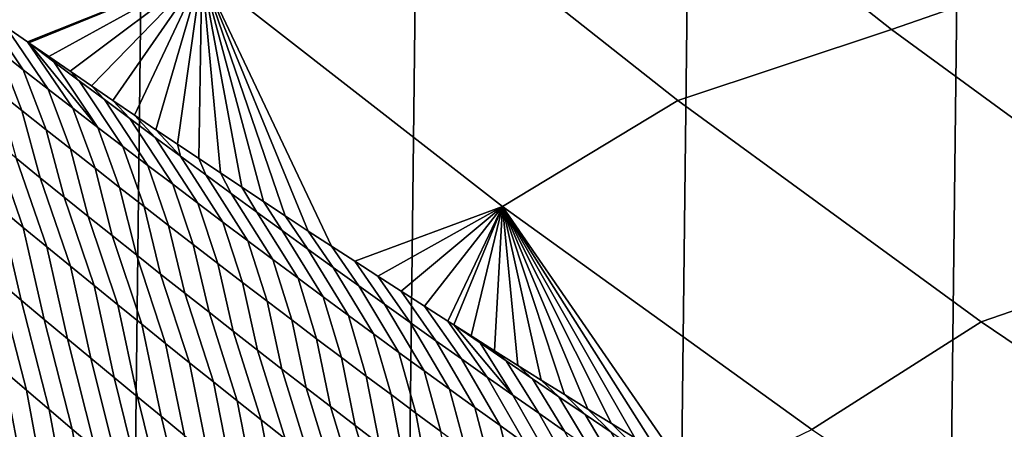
# Model space of a CAD drawing. Header units: metres. Extents: x -240 to 45, y -77 to 27.
# Tile 942 of 1056: x 8.24 to 10.346, y -18.118 to -17.241. Entities that reach past the tile are written whole.
import ezdxf

# ---------------------------------------------------------------- set-up
doc = ezdxf.new("R2010")
doc.units = ezdxf.units.M
doc.layers.add('solid_102011X2', color=7, linetype='CONTINUOUS')

msp = doc.modelspace()

# ---------------------------------------------------------------- linework, layer by layer
at = {"layer": 'solid_102011X2'}
for points in [[(8.402597, 25.458912), (7.809518, -25.642859), (7.211634, -25.813719), (7.809117, 25.64296)], [(8.991435, 25.261791), (8.402947, -25.458815), (7.809518, -25.642859), (8.402597, 25.458912)], [(9.575647, 25.051577), (8.991745, -25.261692), (8.402947, -25.458815), (8.991435, 25.261791)], [(10.15489, 24.828394), (9.575917, -25.051476), (8.991745, -25.261692), (9.575647, 25.051577)], [(10.729292, 24.592184), (10.155128, -24.828295), (9.575917, -25.051476), (10.15489, 24.828394)], [(11.298151, 24.343264), (10.729503, -24.592091), (10.155128, -24.828295), (10.729292, 24.592184)], [(8.256321, -17.288563, 124.660187), (8.629266, -17.139366, 128.125946), (8.004934, -16.614019, 128.179703), (8.210626, -17.256826, 124.624275)], [(10.542777, -17.109785, 140.734985), (9.92334, -16.620619, 140.779724), (9.479099, -16.768692, 136.561371), (10.104277, -17.262215, 136.513351)], [(10.104277, -17.262215, 136.513351), (9.479099, -16.768692, 136.561371), (9.01623, -16.916054, 132.346176), (9.647103, -17.413912, 132.2948)], [(9.01623, -16.916054, 132.346176), (8.629266, -17.139366, 128.125946), (9.272592, -17.641014, 128.070541), (9.647103, -17.413912, 132.2948)], [(11.179765, -17.575563, 140.68898), (10.542777, -17.109785, 140.734985), (10.104277, -17.262215, 136.513351), (10.747169, -17.732145, 136.463974)], [(8.256321, -17.288563, 124.660187), (8.259312, -17.290636, 124.662529), (8.629266, -17.139366, 128.125946)], [(8.259312, -17.290636, 124.662529), (8.302059, -17.320194, 124.695946), (8.629266, -17.139366, 128.125946)], [(8.302059, -17.320194, 124.695946), (8.347837, -17.351717, 124.731544), (8.629266, -17.139366, 128.125946)], [(8.347837, -17.351717, 124.731544), (8.393655, -17.383133, 124.766991), (8.629266, -17.139366, 128.125946)], [(8.393655, -17.383133, 124.766991), (8.439508, -17.414438, 124.802284), (8.629266, -17.139366, 128.125946)], [(8.439508, -17.414438, 124.802284), (8.485394, -17.445633, 124.83741), (8.629266, -17.139366, 128.125946)], [(8.485394, -17.445633, 124.83741), (8.53131, -17.476711, 124.872391), (8.629266, -17.139366, 128.125946)], [(8.53131, -17.476711, 124.872391), (8.577254, -17.507675, 124.907204), (8.629266, -17.139366, 128.125946)], [(8.577254, -17.507675, 124.907204), (8.623225, -17.538523, 124.941864), (8.629266, -17.139366, 128.125946)], [(8.623225, -17.538523, 124.941864), (8.669247, -17.569271, 124.976364), (8.629266, -17.139366, 128.125946)], [(8.956406, -17.758186, 125.187279), (9.272592, -17.641014, 128.070541), (8.629266, -17.139366, 128.125946), (8.906761, -17.725889, 125.151337)], [(8.85717, -17.693476, 125.115227), (8.906761, -17.725889, 125.151337), (8.629266, -17.139366, 128.125946)], [(8.807634, -17.660948, 125.078934), (8.85717, -17.693476, 125.115227), (8.629266, -17.139366, 128.125946)], [(8.761453, -17.630486, 125.044899), (8.807634, -17.660948, 125.078934), (8.629266, -17.139366, 128.125946)], [(8.715322, -17.599926, 125.010712), (8.761453, -17.630486, 125.044899), (8.629266, -17.139366, 128.125946)], [(8.669247, -17.569271, 124.976364), (8.715322, -17.599926, 125.010712), (8.629266, -17.139366, 128.125946)], [(8.194676, -17.307552, 124.211922), (8.247687, -17.348743, 124.228394), (8.164977, -17.224987, 124.588211), (8.119376, -17.193048, 124.551987)], [(8.247687, -17.348743, 124.228394), (8.300763, -17.389824, 124.24482), (8.210626, -17.256826, 124.624275), (8.164977, -17.224987, 124.588211)], [(8.300763, -17.389824, 124.24482), (8.353905, -17.43079, 124.261192), (8.256321, -17.288563, 124.660187), (8.210626, -17.256826, 124.624275)], [(10.747169, -17.732145, 136.463974), (10.104277, -17.262215, 136.513351), (9.647103, -17.413912, 132.2948), (10.295853, -17.88797, 132.241974)], [(8.192129, -17.393982, 123.783424), (8.24425, -17.435406, 123.800568), (8.194676, -17.307552, 124.211922), (8.14173, -17.266253, 124.195404)], [(8.24425, -17.435406, 123.800568), (8.296439, -17.476719, 123.817665), (8.247687, -17.348743, 124.228394), (8.194676, -17.307552, 124.211922)], [(8.353905, -17.43079, 124.261192), (8.407112, -17.471645, 124.277512), (8.259312, -17.290636, 124.662529), (8.256321, -17.288563, 124.660187)], [(8.313192, -17.331272, 124.678375), (8.302059, -17.320194, 124.695946), (8.259312, -17.290636, 124.662529)], [(8.407112, -17.471645, 124.277512), (8.313192, -17.331272, 124.678375), (8.259312, -17.290636, 124.662529)], [(8.36718, -17.371883, 124.694069), (8.347837, -17.351717, 124.731544), (8.302059, -17.320194, 124.695946), (8.313192, -17.331272, 124.678375)], [(8.296439, -17.476719, 123.817665), (8.348696, -17.517923, 123.834709), (8.300763, -17.389824, 124.24482), (8.247687, -17.348743, 124.228394)], [(8.407112, -17.471645, 124.277512), (8.460384, -17.512388, 124.293777), (8.36718, -17.371883, 124.694069), (8.313192, -17.331272, 124.678375)], [(8.42123, -17.412382, 124.709709), (8.393655, -17.383133, 124.766991), (8.347837, -17.351717, 124.731544), (8.36718, -17.371883, 124.694069)], [(8.348696, -17.517923, 123.834709), (8.40102, -17.559017, 123.8517), (8.353905, -17.43079, 124.261192), (8.300763, -17.389824, 124.24482)], [(8.460384, -17.512388, 124.293777), (8.513722, -17.553019, 124.309998), (8.42123, -17.412382, 124.709709), (8.36718, -17.371883, 124.694069)], [(8.475345, -17.452768, 124.725304), (8.439508, -17.414438, 124.802284), (8.393655, -17.383133, 124.766991), (8.42123, -17.412382, 124.709709)], [(8.232254, -17.537888, 123.375031), (8.283577, -17.579409, 123.39283), (8.24425, -17.435406, 123.800568), (8.192129, -17.393982, 123.783424)], [(8.513722, -17.553019, 124.309998), (8.567126, -17.593536, 124.326157), (8.475345, -17.452768, 124.725304), (8.42123, -17.412382, 124.709709)], [(8.40102, -17.559017, 123.8517), (8.453412, -17.599998, 123.868637), (8.407112, -17.471645, 124.277512), (8.353905, -17.43079, 124.261192)], [(8.529522, -17.493038, 124.740845), (8.485394, -17.445633, 124.83741), (8.439508, -17.414438, 124.802284), (8.475345, -17.452768, 124.725304)], [(9.647103, -17.413912, 132.2948), (9.272592, -17.641014, 128.070541), (9.934038, -18.118248, 128.01358), (10.295853, -17.88797, 132.241974)], [(8.196738, -17.643784, 122.947044), (8.247265, -17.685574, 122.965614), (8.181002, -17.496258, 123.357178), (8.129819, -17.454521, 123.339279)], [(8.283577, -17.579409, 123.39283), (8.334971, -17.620823, 123.410576), (8.296439, -17.476719, 123.817665), (8.24425, -17.435406, 123.800568)], [(8.567126, -17.593536, 124.326157), (8.620597, -17.633938, 124.34227), (8.529522, -17.493038, 124.740845), (8.475345, -17.452768, 124.725304)], [(8.583764, -17.533194, 124.75634), (8.53131, -17.476711, 124.872391), (8.485394, -17.445633, 124.83741), (8.529522, -17.493038, 124.740845)], [(8.453412, -17.599998, 123.868637), (8.505873, -17.640869, 123.885521), (8.460384, -17.512388, 124.293777), (8.407112, -17.471645, 124.277512)], [(8.247265, -17.685574, 122.965614), (8.297867, -17.727257, 122.984138), (8.232254, -17.537888, 123.375031), (8.181002, -17.496258, 123.357178)], [(8.334971, -17.620823, 123.410576), (8.386436, -17.662128, 123.428268), (8.348696, -17.517923, 123.834709), (8.296439, -17.476719, 123.817665)], [(8.620597, -17.633938, 124.34227), (8.674132, -17.674227, 124.358322), (8.583764, -17.533194, 124.75634), (8.529522, -17.493038, 124.740845)], [(8.583764, -17.533194, 124.75634), (8.577254, -17.507675, 124.907204), (8.53131, -17.476711, 124.872391)], [(8.386436, -17.662128, 123.428268), (8.43797, -17.703323, 123.445908), (8.40102, -17.559017, 123.8517), (8.348696, -17.517923, 123.834709)], [(8.505873, -17.640869, 123.885521), (8.558401, -17.681629, 123.902359), (8.513722, -17.553019, 124.309998), (8.460384, -17.512388, 124.293777)], [(8.583764, -17.533194, 124.75634), (8.638069, -17.573235, 124.771774), (8.623225, -17.538523, 124.941864), (8.577254, -17.507675, 124.907204)], [(8.297867, -17.727257, 122.984138), (8.348541, -17.768835, 123.002602), (8.283577, -17.579409, 123.39283), (8.232254, -17.537888, 123.375031)], [(8.674132, -17.674227, 124.358322), (8.727735, -17.714399, 124.374321), (8.638069, -17.573235, 124.771774), (8.583764, -17.533194, 124.75634)], [(8.638069, -17.573235, 124.771774), (8.692439, -17.613159, 124.787155), (8.669247, -17.569271, 124.976364), (8.623225, -17.538523, 124.941864)], [(8.43797, -17.703323, 123.445908), (8.489575, -17.744411, 123.463493), (8.453412, -17.599998, 123.868637), (8.40102, -17.559017, 123.8517)], [(8.558401, -17.681629, 123.902359), (8.610997, -17.722277, 123.919128), (8.567126, -17.593536, 124.326157), (8.513722, -17.553019, 124.309998)], [(8.348541, -17.768835, 123.002602), (8.39929, -17.810305, 123.021019), (8.334971, -17.620823, 123.410576), (8.283577, -17.579409, 123.39283)], [(8.727735, -17.714399, 124.374321), (8.781403, -17.754457, 124.390266), (8.692439, -17.613159, 124.787155), (8.638069, -17.573235, 124.771774)], [(8.692439, -17.613159, 124.787155), (8.746872, -17.652967, 124.802483), (8.715322, -17.599926, 125.010712), (8.669247, -17.569271, 124.976364)], [(8.193234, -17.799221, 122.538063), (8.242855, -17.841003, 122.557327), (8.196738, -17.643784, 122.947044), (8.146284, -17.601887, 122.928413)], [(8.489575, -17.744411, 123.463493), (8.541251, -17.785387, 123.481026), (8.505873, -17.640869, 123.885521), (8.453412, -17.599998, 123.868637)], [(8.610997, -17.722277, 123.919128), (8.663661, -17.762812, 123.935852), (8.620597, -17.633938, 124.34227), (8.567126, -17.593536, 124.326157)], [(8.746872, -17.652967, 124.802483), (8.80137, -17.692659, 124.817764), (8.761453, -17.630486, 125.044899), (8.715322, -17.599926, 125.010712)], [(8.39929, -17.810305, 123.021019), (8.450112, -17.851667, 123.039375), (8.386436, -17.662128, 123.428268), (8.334971, -17.620823, 123.410576)], [(8.781403, -17.754457, 124.390266), (8.835136, -17.794399, 124.406151), (8.746872, -17.652967, 124.802483), (8.692439, -17.613159, 124.787155)], [(8.242855, -17.841003, 122.557327), (8.292553, -17.882683, 122.57653), (8.247265, -17.685574, 122.965614), (8.196738, -17.643784, 122.947044)], [(8.541251, -17.785387, 123.481026), (8.592998, -17.826254, 123.498505), (8.558401, -17.681629, 123.902359), (8.505873, -17.640869, 123.885521)], [(8.663661, -17.762812, 123.935852), (8.716393, -17.803232, 123.952515), (8.674132, -17.674227, 124.358322), (8.620597, -17.633938, 124.34227)], [(8.80137, -17.692659, 124.817764), (8.85593, -17.732233, 124.832985), (8.807634, -17.660948, 125.078934), (8.761453, -17.630486, 125.044899)], [(8.956406, -17.758186, 125.187279), (9.006101, -17.790365, 125.22303), (9.272592, -17.641014, 128.070541)], [(9.006101, -17.790365, 125.22303), (9.055843, -17.822424, 125.258614), (9.272592, -17.641014, 128.070541)], [(9.055843, -17.822424, 125.258614), (9.105632, -17.854361, 125.294014), (9.272592, -17.641014, 128.070541)], [(9.105632, -17.854361, 125.294014), (9.155464, -17.886175, 125.329239), (9.272592, -17.641014, 128.070541)], [(9.155464, -17.886175, 125.329239), (9.168379, -17.894396, 125.338333), (9.272592, -17.641014, 128.070541)], [(9.168379, -17.894396, 125.338333), (9.205337, -17.917864, 125.364281), (9.272592, -17.641014, 128.070541)], [(9.205337, -17.917864, 125.364281), (9.255248, -17.949427, 125.399155), (9.272592, -17.641014, 128.070541)], [(9.255248, -17.949427, 125.399155), (9.305197, -17.980864, 125.433846), (9.272592, -17.641014, 128.070541)], [(9.705785, -18.22757, 125.705048), (9.934038, -18.118248, 128.01358), (9.272592, -17.641014, 128.070541), (9.655637, -18.197208, 125.671761)], [(9.605505, -18.166708, 125.638306), (9.655637, -18.197208, 125.671761), (9.272592, -17.641014, 128.070541)], [(9.555392, -18.13607, 125.604668), (9.605505, -18.166708, 125.638306), (9.272592, -17.641014, 128.070541)], [(9.505301, -18.105297, 125.570854), (9.555392, -18.13607, 125.604668), (9.272592, -17.641014, 128.070541)], [(9.455233, -18.074387, 125.536865), (9.505301, -18.105297, 125.570854), (9.272592, -17.641014, 128.070541)], [(9.40519, -18.043344, 125.502701), (9.455233, -18.074387, 125.536865), (9.272592, -17.641014, 128.070541)], [(9.355178, -18.012169, 125.468361), (9.40519, -18.043344, 125.502701), (9.272592, -17.641014, 128.070541)], [(9.305197, -17.980864, 125.433846), (9.355178, -18.012169, 125.468361), (9.272592, -17.641014, 128.070541)], [(8.450112, -17.851667, 123.039375), (8.501008, -17.892923, 123.057678), (8.43797, -17.703323, 123.445908), (8.386436, -17.662128, 123.428268)], [(8.835136, -17.794399, 124.406151), (8.888937, -17.834223, 124.421982), (8.80137, -17.692659, 124.817764), (8.746872, -17.652967, 124.802483)], [(8.85593, -17.732233, 124.832985), (8.910555, -17.77169, 124.848152), (8.85717, -17.693476, 125.115227), (8.807634, -17.660948, 125.078934)], [(8.292553, -17.882683, 122.57653), (8.342327, -17.924257, 122.595688), (8.297867, -17.727257, 122.984138), (8.247265, -17.685574, 122.965614)], [(8.592998, -17.826254, 123.498505), (8.644814, -17.86701, 123.515923), (8.610997, -17.722277, 123.919128), (8.558401, -17.681629, 123.902359)], [(8.716393, -17.803232, 123.952515), (8.769194, -17.84354, 123.969124), (8.727735, -17.714399, 124.374321), (8.674132, -17.674227, 124.358322)], [(8.501008, -17.892923, 123.057678), (8.551977, -17.934069, 123.07592), (8.489575, -17.744411, 123.463493), (8.43797, -17.703323, 123.445908)], [(8.888937, -17.834223, 124.421982), (8.942803, -17.873932, 124.437752), (8.85593, -17.732233, 124.832985), (8.80137, -17.692659, 124.817764)], [(8.910555, -17.77169, 124.848152), (8.965243, -17.811028, 124.863266), (8.906761, -17.725889, 125.151337), (8.85717, -17.693476, 125.115227)], [(8.342327, -17.924257, 122.595688), (8.392177, -17.965727, 122.614784), (8.348541, -17.768835, 123.002602), (8.297867, -17.727257, 122.984138)], [(8.644814, -17.86701, 123.515923), (8.696701, -17.907656, 123.533279), (8.663661, -17.762812, 123.935852), (8.610997, -17.722277, 123.919128)], [(8.769194, -17.84354, 123.969124), (8.822062, -17.883734, 123.985672), (8.781403, -17.754457, 124.390266), (8.727735, -17.714399, 124.374321)], [(8.965243, -17.811028, 124.863266), (9.019996, -17.850246, 124.878319), (8.956406, -17.758186, 125.187279), (8.906761, -17.725889, 125.151337)], [(8.551977, -17.934069, 123.07592), (8.60302, -17.975107, 123.094109), (8.541251, -17.785387, 123.481026), (8.489575, -17.744411, 123.463493)], [(8.942803, -17.873932, 124.437752), (8.996736, -17.913523, 124.453468), (8.910555, -17.77169, 124.848152), (8.85593, -17.732233, 124.832985)], [(11.406887, -18.177855, 136.4133), (10.747169, -17.732145, 136.463974), (10.295853, -17.88797, 132.241974), (10.961581, -18.337595, 132.187759)], [(8.205416, -17.991945, 122.144791), (8.25431, -18.033731, 122.16478), (8.193234, -17.799221, 122.538063), (8.143691, -17.757336, 122.518745)], [(8.392177, -17.965727, 122.614784), (8.442103, -18.007093, 122.633827), (8.39929, -17.810305, 123.021019), (8.348541, -17.768835, 123.002602)], [(8.696701, -17.907656, 123.533279), (8.748659, -17.948189, 123.550583), (8.716393, -17.803232, 123.952515), (8.663661, -17.762812, 123.935852)], [(8.822062, -17.883734, 123.985672), (8.875, -17.923811, 124.002159), (8.835136, -17.794399, 124.406151), (8.781403, -17.754457, 124.390266)], [(9.019996, -17.850246, 124.878319), (9.074811, -17.889347, 124.893326), (9.006101, -17.790365, 125.22303), (8.956406, -17.758186, 125.187279)], [(8.60302, -17.975107, 123.094109), (8.654136, -18.016035, 123.112244), (8.592998, -17.826254, 123.498505), (8.541251, -17.785387, 123.481026)], [(8.996736, -17.913523, 124.453468), (9.050734, -17.952995, 124.469131), (8.965243, -17.811028, 124.863266), (8.910555, -17.77169, 124.848152)], [(9.074811, -17.889347, 124.893326), (9.129689, -17.928328, 124.908272), (9.055843, -17.822424, 125.258614), (9.006101, -17.790365, 125.22303)], [(8.25431, -18.033731, 122.16478), (8.303285, -18.075415, 122.184715), (8.242855, -17.841003, 122.557327), (8.193234, -17.799221, 122.538063)], [(8.442103, -18.007093, 122.633827), (8.492107, -18.048353, 122.652817), (8.450112, -17.851667, 123.039375), (8.39929, -17.810305, 123.021019)], [(8.748659, -17.948189, 123.550583), (8.800688, -17.988609, 123.567825), (8.769194, -17.84354, 123.969124), (8.716393, -17.803232, 123.952515)], [(8.875, -17.923811, 124.002159), (8.928005, -17.963776, 124.018593), (8.888937, -17.834223, 124.421982), (8.835136, -17.794399, 124.406151)], [(9.050734, -17.952995, 124.469131), (9.104797, -17.99235, 124.484734), (9.019996, -17.850246, 124.878319), (8.965243, -17.811028, 124.863266)], [(8.654136, -18.016035, 123.112244), (8.705325, -18.056854, 123.13031), (8.644814, -17.86701, 123.515923), (8.592998, -17.826254, 123.498505)], [(8.928005, -17.963776, 124.018593), (8.981079, -18.003622, 124.034966), (8.942803, -17.873932, 124.437752), (8.888937, -17.834223, 124.421982)], [(9.129689, -17.928328, 124.908272), (9.184631, -17.967186, 124.923164), (9.105632, -17.854361, 125.294014), (9.055843, -17.822424, 125.258614)], [(8.303285, -18.075415, 122.184715), (8.352339, -18.116997, 122.20459), (8.292553, -17.882683, 122.57653), (8.242855, -17.841003, 122.557327)], [(8.492107, -18.048353, 122.652817), (8.542186, -18.089508, 122.671745), (8.501008, -17.892923, 123.057678), (8.450112, -17.851667, 123.039375)], [(8.800688, -17.988609, 123.567825), (8.852787, -18.028917, 123.585007), (8.822062, -17.883734, 123.985672), (8.769194, -17.84354, 123.969124)], [(9.104797, -17.99235, 124.484734), (9.158927, -18.031584, 124.500275), (9.074811, -17.889347, 124.893326), (9.019996, -17.850246, 124.878319)], [(9.184631, -17.967186, 124.923164), (9.239636, -18.005926, 124.938004), (9.155464, -17.886175, 125.329239), (9.105632, -17.854361, 125.294014)], [(8.705325, -18.056854, 123.13031), (8.756588, -18.097565, 123.148323), (8.696701, -17.907656, 123.533279), (8.644814, -17.86701, 123.515923)], [(8.981079, -18.003622, 124.034966), (9.034221, -18.043354, 124.051277), (8.996736, -17.913523, 124.453468), (8.942803, -17.873932, 124.437752)], [(8.352339, -18.116997, 122.20459), (8.401472, -18.158476, 122.224419), (8.342327, -17.924257, 122.595688), (8.292553, -17.882683, 122.57653)], [(8.542186, -18.089508, 122.671745), (8.592341, -18.130556, 122.690613), (8.551977, -17.934069, 123.07592), (8.501008, -17.892923, 123.057678)], [(8.852787, -18.028917, 123.585007), (8.904956, -18.069113, 123.602135), (8.875, -17.923811, 124.002159), (8.822062, -17.883734, 123.985672)], [(9.158927, -18.031584, 124.500275), (9.213121, -18.0707, 124.515762), (9.129689, -17.928328, 124.908272), (9.074811, -17.889347, 124.893326)], [(9.239636, -18.005926, 124.938004), (9.294704, -18.044542, 124.952789), (9.168379, -17.894396, 125.338333), (9.155464, -17.886175, 125.329239)], [(9.224347, -17.932957, 125.352631), (9.205337, -17.917864, 125.364281), (9.168379, -17.894396, 125.338333)], [(9.294704, -18.044542, 124.952789), (9.224347, -17.932957, 125.352631), (9.168379, -17.894396, 125.338333)], [(10.295853, -17.88797, 132.241974), (9.934038, -18.118248, 128.01358), (10.612678, -18.570427, 127.955139), (10.961581, -18.337595, 132.187759)], [(8.756588, -18.097565, 123.148323), (8.807924, -18.138163, 123.166275), (8.748659, -17.948189, 123.550583), (8.696701, -17.907656, 123.533279)], [(9.034221, -18.043354, 124.051277), (9.08743, -18.082968, 124.067528), (9.050734, -17.952995, 124.469131), (8.996736, -17.913523, 124.453468)], [(9.224347, -17.932957, 125.352631), (9.255248, -17.949427, 125.399155), (9.205337, -17.917864, 125.364281)], [(8.401472, -18.158476, 122.224419), (8.450686, -18.199854, 122.244179), (8.392177, -17.965727, 122.614784), (8.342327, -17.924257, 122.595688)], [(8.592341, -18.130556, 122.690613), (8.642573, -18.171499, 122.709427), (8.60302, -17.975107, 123.094109), (8.551977, -17.934069, 123.07592)], [(8.904956, -18.069113, 123.602135), (8.957196, -18.109194, 123.619194), (8.928005, -17.963776, 124.018593), (8.875, -17.923811, 124.002159)], [(9.213121, -18.0707, 124.515762), (9.267383, -18.109695, 124.531189), (9.184631, -17.967186, 124.923164), (9.129689, -17.928328, 124.908272)], [(9.224347, -17.932957, 125.352631), (9.280394, -17.971382, 125.36689), (9.255248, -17.949427, 125.399155)], [(9.294704, -18.044542, 124.952789), (9.349836, -18.083038, 124.967514), (9.280394, -17.971382, 125.36689), (9.224347, -17.932957, 125.352631)], [(8.203644, -18.196974, 121.756912), (8.25185, -18.238752, 121.777664), (8.205416, -17.991945, 122.144791), (8.156601, -17.950058, 122.124748)], [(8.807924, -18.138163, 123.166275), (8.859334, -18.17865, 123.184158), (8.800688, -17.988609, 123.567825), (8.748659, -17.948189, 123.550583)], [(9.08743, -18.082968, 124.067528), (9.140708, -18.122465, 124.083725), (9.104797, -17.99235, 124.484734), (9.050734, -17.952995, 124.469131)], [(9.3365, -18.009684, 125.381088), (9.305197, -17.980864, 125.433846), (9.255248, -17.949427, 125.399155), (9.280394, -17.971382, 125.36689)], [(8.450686, -18.199854, 122.244179), (8.499979, -18.241127, 122.263885), (8.442103, -18.007093, 122.633827), (8.392177, -17.965727, 122.614784)], [(8.642573, -18.171499, 122.709427), (8.692881, -18.212334, 122.72818), (8.654136, -18.016035, 123.112244), (8.60302, -17.975107, 123.094109)], [(8.957196, -18.109194, 123.619194), (9.009506, -18.14916, 123.6362), (8.981079, -18.003622, 124.034966), (8.928005, -17.963776, 124.018593)], [(9.267383, -18.109695, 124.531189), (9.321709, -18.148571, 124.546562), (9.239636, -18.005926, 124.938004), (9.184631, -17.967186, 124.923164)], [(9.349836, -18.083038, 124.967514), (9.40503, -18.121412, 124.982178), (9.3365, -18.009684, 125.381088), (9.280394, -17.971382, 125.36689)], [(9.392669, -18.047861, 125.395233), (9.355178, -18.012169, 125.468361), (9.305197, -17.980864, 125.433846), (9.3365, -18.009684, 125.381088)], [(8.25185, -18.238752, 121.777664), (8.30014, -18.280432, 121.798355), (8.25431, -18.033731, 122.16478), (8.205416, -17.991945, 122.144791)], [(8.859334, -18.17865, 123.184158), (8.910817, -18.219025, 123.201988), (8.852787, -18.028917, 123.585007), (8.800688, -17.988609, 123.567825)], [(9.140708, -18.122465, 124.083725), (9.194054, -18.161844, 124.099861), (9.158927, -18.031584, 124.500275), (9.104797, -17.99235, 124.484734)], [(8.499979, -18.241127, 122.263885), (8.549352, -18.282297, 122.283531), (8.492107, -18.048353, 122.652817), (8.442103, -18.007093, 122.633827)], [(8.692881, -18.212334, 122.72818), (8.743263, -18.253061, 122.746872), (8.705325, -18.056854, 123.13031), (8.654136, -18.016035, 123.112244)], [(9.009506, -18.14916, 123.6362), (9.061888, -18.189013, 123.653137), (9.034221, -18.043354, 124.051277), (8.981079, -18.003622, 124.034966)], [(9.321709, -18.148571, 124.546562), (9.3761, -18.187325, 124.561874), (9.294704, -18.044542, 124.952789), (9.239636, -18.005926, 124.938004)], [(9.40503, -18.121412, 124.982178), (9.460287, -18.159664, 124.996796), (9.392669, -18.047861, 125.395233), (9.3365, -18.009684, 125.381088)], [(9.448897, -18.085913, 125.409325), (9.40519, -18.043344, 125.502701), (9.355178, -18.012169, 125.468361), (9.392669, -18.047861, 125.395233)], [(8.30014, -18.280432, 121.798355), (8.348514, -18.322012, 121.818993), (8.303285, -18.075415, 122.184715), (8.25431, -18.033731, 122.16478)], [(8.910817, -18.219025, 123.201988), (8.962373, -18.259287, 123.219749), (8.904956, -18.069113, 123.602135), (8.852787, -18.028917, 123.585007)], [(9.061888, -18.189013, 123.653137), (9.114339, -18.228748, 123.670013), (9.08743, -18.082968, 124.067528), (9.034221, -18.043354, 124.051277)], [(9.194054, -18.161844, 124.099861), (9.247467, -18.201107, 124.115936), (9.213121, -18.0707, 124.515762), (9.158927, -18.031584, 124.500275)], [(9.3761, -18.187325, 124.561874), (9.430556, -18.225958, 124.577126), (9.349836, -18.083038, 124.967514), (9.294704, -18.044542, 124.952789)], [(9.505188, -18.123842, 125.423363), (9.455233, -18.074387, 125.536865), (9.40519, -18.043344, 125.502701), (9.448897, -18.085913, 125.409325)], [(8.549352, -18.282297, 122.283531), (8.598804, -18.323364, 122.303116), (8.542186, -18.089508, 122.671745), (8.492107, -18.048353, 122.652817)], [(8.743263, -18.253061, 122.746872), (8.793722, -18.293682, 122.765495), (8.756588, -18.097565, 123.148323), (8.705325, -18.056854, 123.13031)], [(9.460287, -18.159664, 124.996796), (9.515606, -18.197792, 125.011353), (9.448897, -18.085913, 125.409325), (9.392669, -18.047861, 125.395233)], [(8.348514, -18.322012, 121.818993), (8.39697, -18.363491, 121.839569), (8.352339, -18.116997, 122.20459), (8.303285, -18.075415, 122.184715)], [(8.962373, -18.259287, 123.219749), (9.014001, -18.299438, 123.23745), (8.957196, -18.109194, 123.619194), (8.904956, -18.069113, 123.602135)], [(9.114339, -18.228748, 123.670013), (9.166861, -18.26837, 123.686829), (9.140708, -18.122465, 124.083725), (9.08743, -18.082968, 124.067528)], [(9.247467, -18.201107, 124.115936), (9.300948, -18.24025, 124.13195), (9.267383, -18.109695, 124.531189), (9.213121, -18.0707, 124.515762)], [(9.430556, -18.225958, 124.577126), (9.485078, -18.264469, 124.592323), (9.40503, -18.121412, 124.982178), (9.349836, -18.083038, 124.967514)], [(9.515606, -18.197792, 125.011353), (9.570989, -18.235796, 125.025848), (9.505188, -18.123842, 125.423363), (9.448897, -18.085913, 125.409325)], [(9.561538, -18.161644, 125.43734), (9.505301, -18.105297, 125.570854), (9.455233, -18.074387, 125.536865), (9.505188, -18.123842, 125.423363)], [(8.598804, -18.323364, 122.303116), (8.648334, -18.364326, 122.322647), (8.592341, -18.130556, 122.690613), (8.542186, -18.089508, 122.671745)], [(8.793722, -18.293682, 122.765495), (8.844257, -18.334192, 122.784065), (8.807924, -18.138163, 123.166275), (8.756588, -18.097565, 123.148323)], [(9.617949, -18.199322, 125.451271), (9.555392, -18.13607, 125.604668), (9.505301, -18.105297, 125.570854), (9.561538, -18.161644, 125.43734)], [(8.39697, -18.363491, 121.839569), (8.44551, -18.404871, 121.860085), (8.401472, -18.158476, 122.224419), (8.352339, -18.116997, 122.20459)], [(9.014001, -18.299438, 123.23745), (9.065703, -18.339476, 123.255089), (9.009506, -18.14916, 123.6362), (8.957196, -18.109194, 123.619194)], [(9.300948, -18.24025, 124.13195), (9.354497, -18.279272, 124.147903), (9.321709, -18.148571, 124.546562), (9.267383, -18.109695, 124.531189)]]:
    msp.add_3dface(points, dxfattribs=at)

doc.saveas('drawing.dxf')
